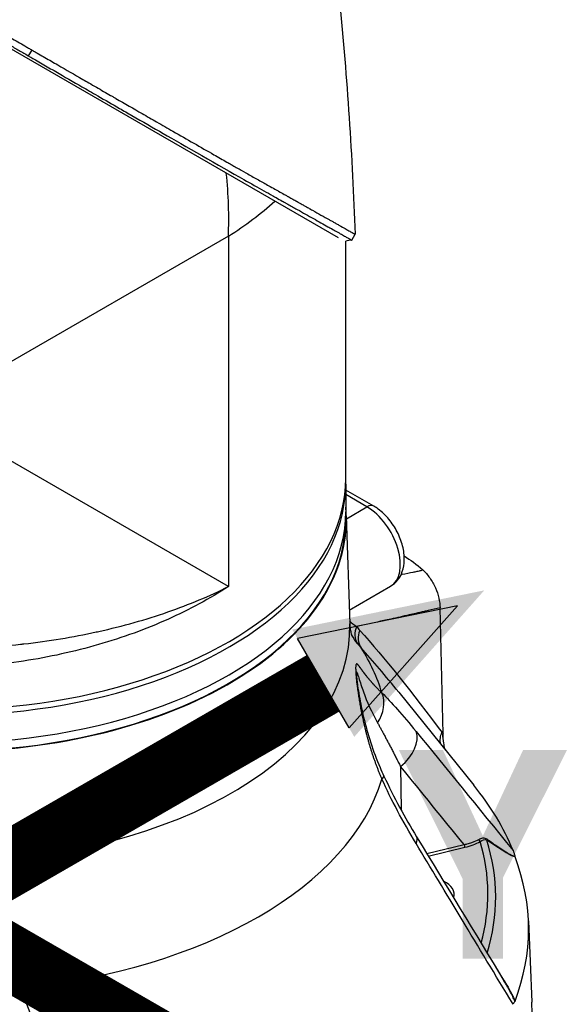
# Model space of a CAD drawing. Header units: millimetres. Extents: x 0 to 4378, y 0 to 2376.
# Tile 299 of 331: x 2720 to 2798, y 1085 to 1230. Entities that reach past the tile are written whole.
import ezdxf

# ---------------------------------------------------------------- set-up
doc = ezdxf.new("R2010")
doc.units = ezdxf.units.MM
doc.header["$LTSCALE"] = 0.2
doc.layers.add('01_Object Line', color=4, linetype='Continuous')
doc.layers.add('07_Special Line2', color=76, linetype='Continuous')
doc.layers.add('14_Mark', color=7, linetype='Continuous', true_color=0xe03c31)
doc.styles.add('Rainbow-5.0 Style', font='malgunsl.ttf')

# ---------------------------------------------------------------- blocks, each defined once
blk = doc.blocks.new('A$C6724399f_1')
for p, q in [((7.732759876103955, 192.7212172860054), (57.86856884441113, 163.775294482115)), ((12.3173237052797, 190.5382677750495), (12.81731359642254, 191.4042756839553)), ((45.22065795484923, 166.3879545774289), (45.22268636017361, 166.3891054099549)), ((41.71930008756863, 163.9650476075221), (-2.969848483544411, 138.1637556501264)), ((41.71930008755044, 163.9650476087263), (41.71930008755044, 112.3624636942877)), ((42.56801624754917, 164.5155804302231), (42.56801703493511, 164.515620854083)), ((59.87386267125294, 163.4118653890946), (60.37372654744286, 164.2776550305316)), ((58.99999999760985, 128.2841470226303), (58.99999999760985, 163.2701243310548)), ((41.71930008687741, 112.3624636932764), (-2.969848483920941, 138.1637556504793)), ((58.99999999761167, 127.4676504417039), (58.99999999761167, 122.1604226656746)), ((63.12468465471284, 124.201750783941), (58.99999999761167, 126.5831385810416)), ((62.12468465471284, 124.1026931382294), (58.99999999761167, 125.9067306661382)), ((59.09557904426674, 122.3538381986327), (62.12468465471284, 124.1026931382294)), ((59.08152003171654, 122.7921335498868), (59.59169331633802, 106.8872769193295)), ((59.52703205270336, 108.903117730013), (65.5996846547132, 112.4091653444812)), ((71.33211059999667, 108.8676945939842), (71.33211059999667, 108.8676368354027)), ((71.40533390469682, 108.8846961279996), (71.40533390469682, 108.8846383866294)), ((73.31876677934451, 90.67373655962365), (72.88828393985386, 109.2296516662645)), ((66.84048245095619, 107.8418147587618), (66.84031261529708, 107.8417167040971)), ((68.11477474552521, 108.1295681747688), (68.11477474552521, 108.129627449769)), ((68.92794754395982, 108.3145250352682), (68.92794754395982, 108.3145839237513)), ((69.28150093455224, 108.3952659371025), (69.28150093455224, 108.3953246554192)), ((66.70056118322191, 96.92188983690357), (66.70056118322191, 96.91272110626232)), ((66.80395053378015, 96.78484914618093), (77.85347397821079, 83.10836418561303)), ((73.16780081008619, 90.86783025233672), (73.27887333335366, 90.71861576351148)), ((73.33475470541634, 89.98457233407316), (73.31876677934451, 90.67373655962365)), ((67.05978453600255, 85.86284775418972), (67.1368478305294, 79.47637642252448)), ((67.15049613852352, 78.34529932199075), (67.15050255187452, 78.34476782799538)), ((70.9233974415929, 73.02883422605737), (76.426252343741, 74.34384642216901)), ((71.14948474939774, 72.6559783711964), (76.54101840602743, 73.94534375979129)), ((85.89080813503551, 63.1235802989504), (86.40380490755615, 51.13265336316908))]:
    blk.add_line(p, q)
for centre, major_axis, ratio, start_param, end_param in [((-2.390152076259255e-09, 188.051696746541), (-27.11738820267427, 52.44417063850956), 0.605881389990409, 3.955108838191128, 4.136535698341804), ((-2.390152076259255e-09, 188.051696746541), (58.97667815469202, 2.737738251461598), 0.6058813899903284, 5.469669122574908, 5.651095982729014), ((-2.38833308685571e-09, 127.4676504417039), (59, 4.512015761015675e-14), 0.5773502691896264, 4.084224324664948, 6.295170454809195), ((-2.390152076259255e-09, 128.2841470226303), (59.00000000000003, 4.789918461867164e-14), 0.5773502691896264, 4.101409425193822, 6.283185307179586), ((-2.38833308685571e-09, 123.3851675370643), (59, 3.684552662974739e-14), 0.5773502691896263, 3.998893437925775, 6.283185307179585), ((-2.384695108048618e-09, 122.1604226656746), (59.09165072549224, 8.743006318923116e-15), 0.5773502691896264, 4.745744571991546, 6.338887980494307), ((62.12468465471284, 122.4696999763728), (0.9999999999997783, 1.732050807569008), 0.5773502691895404, 0, 0.7853981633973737), ((62.12468465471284, 118.428041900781), (3.475000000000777, -6.018876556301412), 0.5773502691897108, 5.329070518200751e-15, 2.356194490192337), ((-2.38833308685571e-09, 122.1604226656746), (59, 6.632194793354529e-14), 0.5773502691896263, 3.973424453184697, 6.283185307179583), ((-75.63831595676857, 228.2460629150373), (164.5503253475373, -100.6016185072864), 0.3513291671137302, 5.967917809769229, 5.973856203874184), ((-2.384695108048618e-09, 113.1793488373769), (37.71289025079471, 4.371503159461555e-15), 0.5773502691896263, 6.153864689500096, 6.153883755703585), ((-2.384695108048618e-09, 113.5872085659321), (38.23469994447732, 2.498001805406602e-15), 0.5773502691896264, 6.146290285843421, 6.146308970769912), ((34.40609883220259, 108.14018498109), (-1.250000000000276, 2.165063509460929), 0.5773502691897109, 5.025229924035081, 5.025316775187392), ((34.19396679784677, 108.0177104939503), (-1.750000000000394, 3.031088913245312), 0.5773502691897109, 4.917579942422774, 4.917650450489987), ((34.19396679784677, 108.0177104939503), (-2.00000000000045, 3.4641016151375), 0.5773502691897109, 4.880125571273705, 4.880193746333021), ((34.68894154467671, 108.3034842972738), (1.050000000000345, -1.818653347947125), 0.5773502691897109, 4.14620330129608, 4.146208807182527), ((64.93279423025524, 108.6183525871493), (0.6147500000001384, -1.064778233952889), 0.5773502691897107, 5.930861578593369, 5.931149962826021), ((64.93279423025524, 108.6183525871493), (0.6147500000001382, -1.064778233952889), 0.5773502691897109, 6.276509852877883, 6.276797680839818), ((64.93279423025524, 108.6183525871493), (0.6250000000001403, -1.082531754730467), 0.577350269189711, 0.07044316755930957, 0.07063994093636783), ((65.07421558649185, 108.7000022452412), (-1.150000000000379, 1.991858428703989), 0.5773502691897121, 3.95299362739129, 3.953024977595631), ((-2.384695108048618e-09, 106.2501111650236), (59.60191148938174, 3.747002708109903e-15), 0.5773502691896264, 4.737196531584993, 6.301702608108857), ((63.19903909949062, 105.6702705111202), (-2.368057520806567, -1.841820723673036), 0.8707625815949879, 5.263420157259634, 6.210688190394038), ((63.67077750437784, 105.1066824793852), (-2.22816293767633, -2.008803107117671), 0.8804475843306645, 5.199810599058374, 6.167757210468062), ((82.56830777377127, 136.9198291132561), (-18.18327219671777, -36.02230437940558), 0.497436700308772, 6.048828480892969, 6.087912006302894), ((-9.949872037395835e-10, 90.34651612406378), (65.25560367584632, -2.882064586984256e-09), 0.577350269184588, 0.1694651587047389, 0.3520318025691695), ((55.74040607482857, 103.3111248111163), (-5.750000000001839, 9.959292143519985), 0.5773502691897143, 4.120411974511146, 4.120869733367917), ((60.09072566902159, 94.18795755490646), (3.558077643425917, 3.512845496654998), 0.7992260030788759, 4.95892938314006, 5.98241958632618), ((65.1470230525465, 88.4220775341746), (3.876821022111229, 3.157571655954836), 0.6386806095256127, 4.685765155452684, 6.08070992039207), ((77.87711637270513, 91.98797266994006), (0.7157014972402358, 7.510516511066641), 0.6063612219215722, 1.79805447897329, 1.81461233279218), ((75.92485365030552, 89.8810906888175), (2.407278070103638, 1.790254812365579), 0.8674130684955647, 2.140512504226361, 2.169895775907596), ((60.09072566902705, 82.31544204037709), (4.522968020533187, 2.13137520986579), 0.1368333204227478, 5.851521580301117, 6.2831813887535), ((60.09072566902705, 82.31544204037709), (4.522968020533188, 2.131375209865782), 0.1368333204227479, 6.283181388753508, 6.283188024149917), ((-2.383785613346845e-09, 90.34651612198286), (65.25560367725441, -6.96942503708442e-13), 0.5773502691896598, 4.881854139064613, 6.11372014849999), ((-2.895831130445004e-09, 62.14187100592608), (85.90660579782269, 1.048533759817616e-09), 0.5773502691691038, 0.2304668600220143, 0.4364521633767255), ((65.1470221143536, 72.91231069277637), (4.274898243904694, 2.593309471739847), 0.3496061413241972, 5.797005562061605, 6.282673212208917), ((65.1470221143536, 72.91231069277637), (4.274898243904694, 2.593309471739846), 0.3496061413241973, 6.282673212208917, 6.283178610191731), ((76.5410184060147, 74.19029273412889), (0.06977634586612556, -0.2917726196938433), 0.3124597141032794, 4.085306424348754, 5.629921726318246), ((57.50403603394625, 89.22284776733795), (23.2475358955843, -12.47741501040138), 0.4066503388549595, 5.854651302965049, 6.034691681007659), ((78.78959547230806, 75.04856021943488), (0.1491496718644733, -0.2602887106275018), 0.5751710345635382, 4.176187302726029, 5.499655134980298), ((-2.393790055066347e-09, 67.04690345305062), (79.92684109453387, 9.992007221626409e-15), 0.5773502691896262, 6.125546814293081, 6.452078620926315), ((-2.384695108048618e-09, 60.53964858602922), (83.02486869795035, 9.992007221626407e-15), 0.5773502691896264, 0.3126054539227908, 0.3126426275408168), ((79.98687268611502, 75.18747871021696), (-0.1705000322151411, -0.2468395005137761), 0.7301919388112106, 5.156942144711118, 5.894525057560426), ((-2.393790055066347e-09, 66.60940941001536), (81.07590775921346, 1.249000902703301e-14), 0.5773502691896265, 6.106072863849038, 6.46354549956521), ((-2.384695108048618e-09, 61.89871787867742), (85.91700522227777, 6.744604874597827e-14), 0.5773502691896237, 6.067398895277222, 6.498971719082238), ((70.71067811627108, 67.0469034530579), (4.250000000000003, 6.245004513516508e-16), 0.5773502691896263, 6.069624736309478, 7.169765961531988), ((10.28190004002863, 53.55830315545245), (-4.563237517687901, -2.043737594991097), 0.1232512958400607, 0.6512047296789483, 1.674694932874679), ((-2.384695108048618e-09, 49.90047525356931), (-86.43015846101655, -1.077263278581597e-14), 0.5773502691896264, 6.258490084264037, 9.449473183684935)]:
    blk.add_ellipse(centre, major_axis=major_axis, ratio=ratio, start_param=start_param, end_param=end_param)
for points, knots in [([(54.83173564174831, 226.5361715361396), (54.83522550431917, 226.5107265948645), (54.83883813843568, 226.4843776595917), (54.85289208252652, 226.381834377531), (54.86338375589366, 226.3051986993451), (54.90530312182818, 225.998663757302), (54.93663615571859, 225.768780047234), (55.06153900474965, 224.8493164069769), (55.15425005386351, 224.1598792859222), (55.52114588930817, 221.4028008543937), (55.78742406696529, 219.3365144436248), (56.81505065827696, 211.0779001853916), (57.50111988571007, 204.899266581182), (59.20251518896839, 187.1866398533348), (59.98155322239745, 175.6940803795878), (60.37372891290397, 164.2776655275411)], [0, 0, 0, 0, 0.00864042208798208, 0.00864042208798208, 0.03420166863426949, 0.03420166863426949, 0.1108854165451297, 0.1108854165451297, 0.340936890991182, 0.340936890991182, 1.03109806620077, 1.03109806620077, 3.101792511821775, 3.101792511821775, 6.985754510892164, 6.985754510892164, 6.985754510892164, 6.985754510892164]), ([(-33.71923525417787, 217.2462483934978), (-32.66008932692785, 216.6347412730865), (-31.56283003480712, 216.0005320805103), (-29.30356971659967, 214.6933843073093), (-28.14259589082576, 214.021001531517), (-26.1614498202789, 212.8727094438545), (-25.35876247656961, 212.4072447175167), (-23.46187089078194, 211.3067663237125), (-22.36222918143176, 210.6684822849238), (-20.61311072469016, 209.6527710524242), (-19.9738050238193, 209.2814688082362), (-18.59607593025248, 208.4811304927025), (-17.85671629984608, 208.0515283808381), (-15.13698848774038, 206.4711998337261), (-13.13832577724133, 205.3094339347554), (-7.124504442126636, 201.8143237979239), (-3.111214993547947, 199.4823435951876), (2.788468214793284, 196.0585739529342), (4.734958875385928, 194.9296772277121), (7.609901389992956, 193.2636570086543), (8.562490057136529, 192.711842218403), (9.978741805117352, 191.8917683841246), (10.44918096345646, 191.6194130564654), (11.15193973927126, 191.2126439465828), (11.3857091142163, 191.0773481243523), (12.00235445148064, 190.7204971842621), (12.28366152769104, 190.557743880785), (12.31732370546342, 190.5382677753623)], [0, 0, 0, 0, 0.4493563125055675, 0.4493563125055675, 0.8984674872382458, 0.8984674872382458, 1.197467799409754, 1.197467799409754, 1.595857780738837, 1.595857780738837, 1.823370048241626, 1.823370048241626, 2.08311788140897, 2.08311788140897, 2.775822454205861, 2.775822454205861, 4.159485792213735, 4.159485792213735, 4.850948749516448, 4.850948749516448, 5.197063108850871, 5.197063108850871, 5.370242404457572, 5.370242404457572, 5.456832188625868, 5.456832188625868, 5.599134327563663, 5.599134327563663, 5.599134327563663, 5.599134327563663]), ([(1.438893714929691, 197.9979657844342), (1.467638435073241, 197.9812842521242), (1.57206880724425, 197.9206820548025), (1.803637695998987, 197.7863068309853), (1.894747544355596, 197.7334392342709), (2.167940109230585, 197.5749198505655), (2.349887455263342, 197.4693507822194), (2.895157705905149, 197.1529975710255), (3.257887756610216, 196.9425744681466), (4.343376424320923, 196.3129615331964), (5.062916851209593, 195.8957133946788), (6.257477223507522, 195.2032556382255), (6.733442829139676, 194.9273341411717), (7.682437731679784, 194.3773441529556), (8.15544748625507, 194.1033542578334), (9.33286097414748, 193.4213402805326), (10.0355929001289, 193.0143520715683), (11.08349226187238, 192.407696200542), (11.43177481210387, 192.206098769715), (11.95258041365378, 191.9046782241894), (12.1259132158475, 191.8043668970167), (12.38550140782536, 191.6541458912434), (12.4719622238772, 191.6041132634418), (12.58080820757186, 191.541128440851), (12.80001833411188, 191.4142833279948), (12.81731359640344, 191.4042756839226)], [-1.054271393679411, -1.054271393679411, -1.054271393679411, -1.054271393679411, -1.01601116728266, -1.01601116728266, -0.991173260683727, -0.991173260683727, -0.9414978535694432, -0.9414978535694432, -0.842144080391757, -0.842144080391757, -0.643563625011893, -0.643563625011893, -0.5113721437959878, -0.5113721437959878, -0.3790245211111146, -0.3790245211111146, -0.1803343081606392, -0.1803343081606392, -0.0809759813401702, -0.0809759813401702, -0.0312964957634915, -0.0312964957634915, -0.006456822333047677, -0.006456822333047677, -7.474296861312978e-07, -7.474296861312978e-07, -7.474296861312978e-07, -7.474296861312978e-07]), ([(12.31732370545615, 190.5382677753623), (12.3640895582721, 190.5112100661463), (12.77019075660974, 190.2762400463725), (13.65680823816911, 189.7634084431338), (13.98978495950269, 189.5708377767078), (14.98520811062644, 188.9952426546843), (15.64489125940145, 188.6139096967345), (17.61282106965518, 187.4767259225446), (18.90879994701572, 186.7281470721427), (20.53939679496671, 185.787334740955), (20.89715797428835, 185.5808806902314), (21.67026980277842, 185.1346479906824), (22.0810505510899, 184.8976725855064), (23.5822047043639, 184.0321529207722), (24.6544887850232, 183.4141803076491), (26.30963756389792, 182.4609959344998), (26.90851727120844, 182.1162290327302), (29.08549575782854, 180.8634288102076), (30.6334197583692, 179.9735452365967), (35.09877732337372, 177.4095424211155), (40.40387346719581, 174.3698161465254), (45.06127738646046, 171.7359776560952), (46.03699490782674, 171.18601901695), (47.40261733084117, 170.4199414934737), (47.83800715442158, 170.1764643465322), (48.42236431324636, 169.8489850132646), (48.58515659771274, 169.7577430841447), (49.05957278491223, 169.4920692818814), (49.36331667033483, 169.3219363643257), (49.7499848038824, 169.1054199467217), (49.84008455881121, 169.0549356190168), (49.99267392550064, 168.9695199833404), (50.05403741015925, 168.9351224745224), (50.17380858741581, 168.8680921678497), (50.23183281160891, 168.8355008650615), (50.34774209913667, 168.7703328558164), (50.40773381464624, 168.7366018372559), (50.69735418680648, 168.5737672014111), (50.92392029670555, 168.446383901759), (51.38629367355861, 168.1864017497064), (51.62116798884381, 168.0543282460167), (52.28100389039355, 167.6832935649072), (52.69552408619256, 167.4501897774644), (53.49187474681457, 167.0023157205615), (53.87380830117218, 166.7874990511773), (54.6264402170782, 166.3641835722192), (54.99462419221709, 166.1568707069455), (55.71083561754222, 165.7539083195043), (56.0587070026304, 165.5583401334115), (56.5571053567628, 165.2774438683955), (56.72299308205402, 165.1839190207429), (57.1540539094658, 164.9413473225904), (57.40392737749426, 164.8005335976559), (57.90336551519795, 164.5191823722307), (58.14661382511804, 164.3821158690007), (58.58318767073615, 164.1361537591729), (58.77747247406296, 164.0267058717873), (59.11439053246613, 163.8368755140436), (59.25923713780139, 163.7553365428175), (59.6178775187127, 163.5535492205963), (59.77308277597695, 163.4666100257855), (59.86172107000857, 163.4178629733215), (59.87365702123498, 163.4115157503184), (59.87384879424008, 163.4118618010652)], [9.99561447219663e-07, 9.99561447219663e-07, 9.99561447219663e-07, 9.99561447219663e-07, 0.01748957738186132, 0.01748957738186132, 0.02806413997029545, 0.02806413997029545, 0.04920444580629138, 0.04920444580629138, 0.09158329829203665, 0.09158329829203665, 0.1038290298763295, 0.1038290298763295, 0.1177045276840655, 0.1177045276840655, 0.154892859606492, 0.154892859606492, 0.1762616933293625, 0.1762616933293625, 0.2332292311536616, 0.2332292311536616, 0.3447473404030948, 0.3447473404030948, 0.3768428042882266, 0.3768428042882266, 0.3928613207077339, 0.3928613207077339, 0.3992060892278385, 0.3992060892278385, 0.4115741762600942, 0.4115741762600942, 0.415343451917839, 0.415343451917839, 0.4181397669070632, 0.4181397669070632, 0.4207137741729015, 0.4207137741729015, 0.4231441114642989, 0.4231441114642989, 0.4328040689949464, 0.4328040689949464, 0.4431450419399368, 0.4431450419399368, 0.4624047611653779, 0.4624047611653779, 0.4815797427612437, 0.4815797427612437, 0.5018181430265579, 0.5018181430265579, 0.5229617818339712, 0.5229617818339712, 0.5340034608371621, 0.5340034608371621, 0.5527187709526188, 0.5527187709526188, 0.5738832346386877, 0.5738832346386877, 0.5945830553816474, 0.5945830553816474, 0.6145009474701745, 0.6145009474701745, 0.6528362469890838, 0.6528362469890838, 0.6664979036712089, 0.6664979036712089, 0.6664979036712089, 0.6664979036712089]), ([(12.81731359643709, 191.4042756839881), (12.83335594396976, 191.3949936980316), (13.03630610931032, 191.2775749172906), (13.13604372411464, 191.2198742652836), (13.21562546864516, 191.1738369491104), (13.45418980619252, 191.0358369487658), (13.61299619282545, 190.9439811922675), (14.08870000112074, 190.6688287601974), (14.40483415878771, 190.4859913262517), (15.35013903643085, 189.9393589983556), (15.97684778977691, 189.5770749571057), (17.84563278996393, 188.4970914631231), (19.07442825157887, 187.7871167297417), (20.57776512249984, 186.9197214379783), (20.87565943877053, 186.7478152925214), (21.55043289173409, 186.358339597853), (21.93196034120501, 186.1382982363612), (23.00373294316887, 185.519492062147), (23.70235799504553, 185.1173362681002), (24.53314557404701, 184.6384661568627), (24.67048939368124, 184.5592466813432), (24.93065908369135, 184.4092973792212), (25.05324442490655, 184.3386696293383), (26.482792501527, 183.5150975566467), (27.76665557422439, 182.775932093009), (29.74730246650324, 181.6366629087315), (30.45913079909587, 181.2273810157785), (31.96844464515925, 180.3600539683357), (32.7636836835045, 179.903377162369), (35.64030648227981, 178.2524729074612), (37.66071078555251, 177.095196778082), (40.24898696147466, 175.6170955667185), (40.88378456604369, 175.2550236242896), (41.60392085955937, 174.8446562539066), (41.69616046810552, 174.7921077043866), (41.85700909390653, 174.7005079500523), (41.93052842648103, 174.6585500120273), (42.07732482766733, 174.5750571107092), (42.15257128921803, 174.5322890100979), (42.32709734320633, 174.4331580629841), (42.42254735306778, 174.3789170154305), (42.59210578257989, 174.2828407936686), (42.66268320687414, 174.2428587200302), (42.83660568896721, 174.1442040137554), (42.94016529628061, 174.085407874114), (43.12853957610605, 173.9786541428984), (43.21369978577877, 173.9304200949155), (43.73755043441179, 173.6336121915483), (44.16670378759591, 173.3906314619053), (45.13010914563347, 172.8458746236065), (45.65704016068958, 172.5484388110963), (46.6836894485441, 171.9701422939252), (47.18307309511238, 171.6894172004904), (47.97068767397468, 171.2479911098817), (48.27143965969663, 171.0797251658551), (48.63059416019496, 170.8785234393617), (48.69690367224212, 170.8413804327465), (48.88302074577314, 170.7371525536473), (49.00213017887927, 170.6703257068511), (49.40574317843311, 170.4441480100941), (49.68521642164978, 170.2877356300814), (50.10134065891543, 170.0546536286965), (50.24560830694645, 169.973927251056), (50.43574971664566, 169.8673913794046), (50.48499776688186, 169.8398344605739), (50.55945408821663, 169.7981911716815), (50.5839973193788, 169.7844392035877), (50.66418453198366, 169.7395151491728), (50.72032534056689, 169.7079879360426), (50.86040402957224, 169.6292753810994), (50.9470365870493, 169.5805187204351), (51.13856234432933, 169.4728433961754), (51.24011564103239, 169.4157811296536), (51.43891960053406, 169.3039726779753), (51.53622878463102, 169.2492348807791), (51.66629077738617, 169.1761701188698), (51.69777367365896, 169.1584968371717), (51.81029807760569, 169.0953192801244), (51.89302256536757, 169.0485843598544), (52.09918745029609, 168.9324713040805), (52.21550627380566, 168.8675411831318), (52.41715763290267, 168.7545481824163), (52.50229445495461, 168.7064725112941), (52.67029049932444, 168.6113359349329), (52.75480143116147, 168.5634923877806), (52.97109568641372, 168.441848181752), (53.10031876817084, 168.3698600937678), (53.32381320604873, 168.244268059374), (53.41575966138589, 168.192359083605), (53.57671586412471, 168.1016690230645), (53.64490634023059, 168.0634161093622), (53.74781702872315, 168.0055888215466), (53.78243263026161, 167.9861290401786), (53.9151021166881, 167.9115235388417), (54.01227362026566, 167.8568349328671), (54.54270715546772, 167.5585757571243), (54.95742958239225, 167.3252795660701), (55.77711872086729, 166.8639216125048), (56.18029821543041, 166.6372111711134), (56.70543593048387, 166.3416070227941), (56.84934538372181, 166.2606103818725), (57.05700360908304, 166.1434166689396), (57.12364257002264, 166.1058721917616), (57.34506821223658, 165.9811991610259), (57.49714838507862, 165.8955738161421), (57.79343884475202, 165.7287291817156), (57.93878398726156, 165.6468553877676), (58.3814125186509, 165.3974289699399), (58.65720983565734, 165.2420760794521), (59.10735232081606, 164.9884271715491), (59.29097964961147, 164.8849085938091), (59.64499593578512, 164.6855154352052), (59.80829977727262, 164.5935230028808), (60.04909950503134, 164.458111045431), (60.13727497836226, 164.4085965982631), (60.31633139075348, 164.3084246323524), (60.37384108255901, 164.276628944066), (60.37381648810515, 164.2776065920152)], [-6.229961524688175, -6.229961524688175, -6.229961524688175, -6.229961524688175, -6.227864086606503, -6.227864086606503, -6.219552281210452, -6.219552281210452, -6.20292896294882, -6.20292896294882, -6.169680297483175, -6.169680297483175, -6.103208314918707, -6.103208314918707, -5.970065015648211, -5.970065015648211, -5.937452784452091, -5.937452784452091, -5.89534623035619, -5.89534623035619, -5.81611940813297, -5.81611940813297, -5.800362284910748, -5.800362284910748, -5.786281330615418, -5.786281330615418, -5.63588690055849, -5.63588690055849, -5.550127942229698, -5.550127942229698, -5.451964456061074, -5.451964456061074, -5.190409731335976, -5.190409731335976, -5.103809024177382, -5.103809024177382, -5.091040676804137, -5.091040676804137, -5.081268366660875, -5.081268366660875, -5.070806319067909, -5.070806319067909, -5.05710139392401, -5.05710139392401, -5.047415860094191, -5.047415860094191, -5.032992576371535, -5.032992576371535, -5.021064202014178, -5.021064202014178, -4.959513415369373, -4.959513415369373, -4.879661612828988, -4.879661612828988, -4.798865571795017, -4.798865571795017, -4.746912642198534, -4.746912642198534, -4.735038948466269, -4.735038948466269, -4.713278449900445, -4.713278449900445, -4.660559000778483, -4.660559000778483, -4.631405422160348, -4.631405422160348, -4.62096207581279, -4.62096207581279, -4.615809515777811, -4.615809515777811, -4.603824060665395, -4.603824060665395, -4.585775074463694, -4.585775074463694, -4.565126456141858, -4.565126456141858, -4.54506104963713, -4.54506104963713, -4.538128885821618, -4.538128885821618, -4.518661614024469, -4.518661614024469, -4.489930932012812, -4.489930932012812, -4.468033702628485, -4.468033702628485, -4.446172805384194, -4.446172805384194, -4.412021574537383, -4.412021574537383, -4.387420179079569, -4.387420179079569, -4.36864402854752, -4.36864402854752, -4.359075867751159, -4.359075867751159, -4.331844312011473, -4.331844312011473, -4.208918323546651, -4.208918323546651, -4.07624485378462, -4.07624485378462, -4.023994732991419, -4.023994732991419, -3.998903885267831, -3.998903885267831, -3.939655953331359, -3.939655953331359, -3.878964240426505, -3.878964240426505, -3.746370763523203, -3.746370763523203, -3.637172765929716, -3.637172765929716, -3.509454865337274, -3.509454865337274, -3.406658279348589, -3.406658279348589, -3.23886791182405, -3.23886791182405, -3.23886791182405, -3.23886791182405]), ([(65.5996846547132, 112.4091653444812), (65.99987127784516, 112.6402131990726), (66.35298670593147, 112.9488292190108), (66.94485791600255, 113.6825310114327), (67.17118006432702, 114.1126538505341), (67.52141899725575, 115.1071025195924), (67.60981185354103, 115.6795782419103), (67.63913031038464, 116.9482890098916), (67.54601253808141, 117.6489287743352), (67.18658016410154, 119.0515329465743), (66.91475395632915, 119.7530411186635), (66.23010153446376, 121.0794012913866), (65.81933888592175, 121.7047523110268), (64.88246845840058, 122.8399117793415), (64.35630775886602, 123.3491997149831), (63.56948634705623, 123.9273322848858), (63.35051600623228, 124.0713669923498), (63.12468465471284, 124.201750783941)], [2.35619449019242, 2.35619449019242, 2.35619449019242, 2.35619449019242, 2.575474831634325, 2.575474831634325, 2.815685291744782, 2.815685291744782, 3.115266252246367, 3.115266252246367, 3.475847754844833, 3.475847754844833, 3.845558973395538, 3.845558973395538, 4.21006794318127, 4.21006794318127, 4.576895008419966, 4.576895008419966, 4.71238898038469, 4.71238898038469, 4.71238898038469, 4.71238898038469]), ([(67.15654872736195, 114.1376803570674), (67.20863337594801, 114.1481033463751), (67.26068539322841, 114.1585219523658), (67.3127047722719, 114.1689361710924), (67.86251266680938, 114.2790070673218), (68.40867386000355, 114.3885875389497), (68.95118113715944, 114.4976724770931), (69.03351001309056, 114.5142267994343), (69.11587648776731, 114.5306625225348), (69.19845828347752, 114.5468187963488), (69.41505903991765, 114.5891944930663), (69.62835750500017, 114.6339864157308), (69.84267497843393, 114.6771594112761)], [0.7851306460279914, 0.7851306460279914, 0.7851306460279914, 0.7851306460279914, 0.7974935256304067, 0.7974935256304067, 0.7974935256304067, 0.9281603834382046, 0.9281603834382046, 0.9281603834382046, 0.9479898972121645, 0.9479898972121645, 0.9479898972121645, 1, 1, 1, 1]), ([(70.34263064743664, 114.8202920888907), (70.70598656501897, 114.4835942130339), (71.05194617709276, 114.0811514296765), (71.68305735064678, 113.1884954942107), (71.96754644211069, 112.6907902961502), (72.41532884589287, 111.6796683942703), (72.58163119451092, 111.1677824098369), (72.8102468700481, 110.1756743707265), (72.8751228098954, 109.685506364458), (72.888174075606, 109.2296865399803)], [-0.6621411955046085, -0.6621411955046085, -0.6621411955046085, -0.6621411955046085, -0.500004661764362, -0.500004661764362, -0.330185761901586, -0.330185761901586, -0.1648010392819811, -0.1648010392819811, -7.303728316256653e-06, -7.303728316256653e-06, -7.303728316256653e-06, -7.303728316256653e-06]), ([(41.71930008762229, 112.3624636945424), (38.99573942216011, 110.587107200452), (36.01279580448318, 108.9646436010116), (32.79886064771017, 107.5235373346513), (29.6071513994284, 106.0923970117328), (26.14654486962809, 104.8276425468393), (22.59683805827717, 103.8015531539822), (19.03477180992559, 102.7718911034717), (15.36386825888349, 101.9667512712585), (11.58442441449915, 101.3833174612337), (7.804980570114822, 100.7998836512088), (3.902240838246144, 100.4451592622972), (0.05819792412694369, 100.3297449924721), (-3.787774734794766, 100.2142727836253), (-7.616840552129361, 100.3310185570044), (-11.42837630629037, 100.6828742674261), (-15.23608712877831, 101.0343768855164), (-18.94795770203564, 101.6172921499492), (-22.49764367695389, 102.4099816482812), (-24.33385506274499, 102.8200307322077), (-26.13917691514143, 103.2894397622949), (-27.90142520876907, 103.8154801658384)], [0, 0, 0, 0, 0.06271685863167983, 0.06271685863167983, 0.06271685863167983, 0.125, 0.125, 0.125, 0.1875, 0.1875, 0.1875, 0.25, 0.25, 0.25, 0.312531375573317, 0.312531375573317, 0.312531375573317, 0.375, 0.375, 0.375, 0.4073142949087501, 0.4073142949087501, 0.4073142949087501, 0.4073142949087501]), ([(-24.24656182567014, 105.9256058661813), (-24.07727291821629, 105.8847968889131), (-23.9077271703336, 105.8444556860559), (-23.7379349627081, 105.8045842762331), (-23.61844453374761, 105.7765249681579), (-23.49882345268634, 105.7486963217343), (-23.37907526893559, 105.7210991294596), (-19.69582743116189, 104.8722570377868), (-15.84040404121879, 104.22909368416), (-11.89410592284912, 103.8096934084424), (-8.147712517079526, 103.4115383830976), (-4.390295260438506, 103.2193055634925), (-0.6316899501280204, 103.2209569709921), (-0.4517063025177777, 103.2210360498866), (-0.2717113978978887, 103.2215597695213), (-0.09170659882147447, 103.222526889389), (3.651992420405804, 103.2426408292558), (7.440971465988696, 103.4601713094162), (11.10737674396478, 103.8568158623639), (11.27601774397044, 103.8750600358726), (11.44440197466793, 103.8936843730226), (11.61251265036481, 103.9126869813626), (15.27501151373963, 104.3266822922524), (18.82487791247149, 104.9152222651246), (22.26325079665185, 105.6669970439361), (22.39323129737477, 105.695416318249), (22.52309626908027, 105.7240788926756), (22.65284387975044, 105.7529842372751), (26.1788673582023, 106.5385164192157), (29.61944066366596, 107.5100452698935), (32.80578453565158, 108.6155455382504), (35.99005966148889, 109.7203280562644), (38.96712596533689, 110.9747193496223), (41.71930008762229, 112.3624636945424)], [0.6220861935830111, 0.6220861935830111, 0.6220861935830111, 0.6220861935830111, 0.625, 0.625, 0.625, 0.6270505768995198, 0.6270505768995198, 0.6270505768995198, 0.6901227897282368, 0.6901227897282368, 0.6901227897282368, 0.75, 0.75, 0.75, 0.7528672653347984, 0.7528672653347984, 0.7528672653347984, 0.8125, 0.8125, 0.8125, 0.8152428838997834, 0.8152428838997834, 0.8152428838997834, 0.875, 0.875, 0.875, 0.8772589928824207, 0.8772589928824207, 0.8772589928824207, 0.9386494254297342, 0.9386494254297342, 0.9386494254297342, 1, 1, 1, 1]), ([(72.888174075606, 109.2296865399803), (72.30456374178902, 109.0940722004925), (71.72082436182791, 108.957753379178), (71.13730097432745, 108.8225068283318), (70.93940733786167, 108.7766398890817), (70.74153610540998, 108.7308810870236), (70.54368742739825, 108.685229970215), (70.12909682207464, 108.5895683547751), (69.71460131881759, 108.4943666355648), (69.30019603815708, 108.3995996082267), (68.98445922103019, 108.3273962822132), (68.66877477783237, 108.2554452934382), (68.35314099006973, 108.1837374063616), (67.44483959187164, 107.9773831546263), (66.53695468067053, 107.7730349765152), (65.62944562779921, 107.5704831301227), (65.28605664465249, 107.4938402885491), (64.94272113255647, 107.41745328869), (64.59943747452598, 107.3413140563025), (63.34890800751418, 107.0639505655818), (62.09906164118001, 106.7898558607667), (60.84981112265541, 106.5185935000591), (60.76411478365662, 106.4999853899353), (60.67842120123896, 106.4813906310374), (60.59285048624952, 106.462773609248)], [0, 0, 0, 0, 0.1421652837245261, 0.1421652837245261, 0.1421652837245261, 0.190378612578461, 0.190378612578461, 0.190378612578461, 0.2914093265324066, 0.2914093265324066, 0.2914093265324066, 0.368384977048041, 0.368384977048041, 0.368384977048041, 0.5898983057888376, 0.5898983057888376, 0.5898983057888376, 0.673715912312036, 0.673715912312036, 0.673715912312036, 0.979050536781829, 0.979050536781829, 0.979050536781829, 0.9999959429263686, 0.9999959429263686, 0.9999959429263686, 0.9999959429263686]), ([(59.59169331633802, 106.8872769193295), (59.59956403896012, 106.6419039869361), (59.62107334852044, 106.4018839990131), (59.68262541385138, 105.9661211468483), (59.72256856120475, 105.77051316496), (59.80291835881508, 105.4510975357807), (59.84318931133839, 105.327351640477), (59.8960899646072, 105.1819757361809), (59.91195388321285, 105.1473833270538), (59.91195388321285, 105.1473833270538)], [5.516304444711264, 5.516304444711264, 5.516304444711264, 5.516304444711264, 5.579158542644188, 5.579158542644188, 5.642012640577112, 5.642012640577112, 5.704866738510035, 5.704866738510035, 5.757961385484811, 5.757961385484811, 5.757961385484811, 5.757961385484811]), ([(60.5693919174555, 99.46147412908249), (60.56806600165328, 99.50282398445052), (60.56732741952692, 99.54071831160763), (60.56631883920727, 99.88132864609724), (60.61807018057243, 99.81284164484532), (60.75062968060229, 99.4658068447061), (60.83283268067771, 99.19306615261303), (61.11267610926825, 98.28848005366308), (61.33891754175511, 97.57837709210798), (62.13038281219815, 95.39821420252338), (62.80931012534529, 93.85003038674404), (63.68174013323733, 92.28754737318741)], [0.493064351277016, 0.493064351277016, 0.493064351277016, 0.493064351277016, 0.5, 0.5, 0.5625, 0.5625, 0.624999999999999, 0.624999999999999, 0.749999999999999, 0.749999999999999, 1, 1, 1, 1]), ([(60.56939191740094, 99.46147413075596), (60.56993466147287, 99.44454817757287), (60.57108441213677, 99.4167115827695), (60.57512452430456, 99.34263189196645), (60.57825448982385, 99.29378075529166), (60.58774076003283, 99.16476089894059), (60.59494514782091, 99.0788936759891), (60.61597218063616, 98.85205248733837), (60.63141524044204, 98.70375337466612), (60.67716210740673, 98.29949526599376), (60.71085652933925, 98.03464757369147), (60.81641433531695, 97.26907101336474), (60.89677789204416, 96.7584179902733), (61.16714376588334, 95.19839697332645), (61.3840702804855, 94.14555254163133), (62.23709833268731, 90.57356280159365), (63.03089366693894, 88.08210944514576), (64.22795596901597, 85.28535277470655), (64.41707395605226, 84.86404035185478), (64.6136928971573, 84.44681893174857)], [0, 0, 0, 0, 0.02027407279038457, 0.02027407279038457, 0.04346717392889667, 0.04346717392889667, 0.0760545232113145, 0.0760545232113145, 0.1255481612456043, 0.1255481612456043, 0.2081311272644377, 0.2081311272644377, 0.3631018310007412, 0.3631018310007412, 0.684164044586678, 0.684164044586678, 1.466210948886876, 1.466210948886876, 1.606267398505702, 1.606267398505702, 1.606267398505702, 1.606267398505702]), ([(72.98246609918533, 89.15127989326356), (72.9141590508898, 89.4397926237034), (72.89455284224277, 89.74616824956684), (72.93394350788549, 90.05014588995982), (72.97070941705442, 90.33386829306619), (73.052875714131, 90.61200720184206), (73.16780083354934, 90.86783024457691)], [0.4226079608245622, 0.4226079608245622, 0.4226079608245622, 0.4226079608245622, 0.7212539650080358, 0.7212539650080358, 0.7212539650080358, 1, 1, 1, 1]), ([(73.68129708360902, 88.27226535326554), (73.65647109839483, 88.35005491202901), (73.63320942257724, 88.42821508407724), (73.53727361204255, 88.77052178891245), (73.47860640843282, 89.03741362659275), (73.35187343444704, 89.75279518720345), (73.3069679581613, 90.19531558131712), (73.28494710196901, 90.59601586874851)], [1.21230792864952, 1.21230792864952, 1.21230792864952, 1.21230792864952, 1.23739034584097, 1.23739034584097, 1.321764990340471, 1.321764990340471, 1.465056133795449, 1.465056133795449, 1.465056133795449, 1.465056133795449]), ([(76.42625271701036, 74.34384651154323), (76.5454143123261, 74.36954167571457), (76.70241596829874, 74.40492812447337), (77.08780588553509, 74.50744318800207), (77.34631981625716, 74.58526657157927), (78.02968618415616, 74.82620376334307), (78.3590544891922, 74.98615836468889), (78.58469396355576, 75.10778972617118)], [0, 0, 0, 0, 0.249999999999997, 0.249999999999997, 0.499999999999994, 0.499999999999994, 0.9999999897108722, 0.9999999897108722, 0.9999999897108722, 0.9999999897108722]), ([(78.58469396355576, 75.10778972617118), (78.79918209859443, 75.22339830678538), (78.96899860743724, 75.29287967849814), (79.19032122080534, 75.31984220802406), (79.41164383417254, 75.34680473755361), (79.59474306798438, 75.3055750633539), (79.75082698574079, 75.19372119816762)], [0, 0, 0, 0, 0.5, 0.5, 0.5, 1, 1, 1, 1]), ([(79.7508269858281, 75.19372119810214), (80.22345090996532, 74.85502464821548), (80.66686957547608, 74.54328054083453), (81.07943100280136, 74.26070193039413), (81.2857117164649, 74.11941262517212), (81.48431025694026, 73.98540532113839), (81.67516087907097, 73.85872664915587), (81.77328105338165, 73.79359857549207), (81.87760510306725, 73.72494660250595), (81.98054131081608, 73.65759127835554), (82.07782324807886, 73.59393577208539), (82.1739410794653, 73.53140193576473), (82.2626616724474, 73.47380127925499), (82.56130785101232, 73.27990924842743), (82.79025530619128, 73.13293291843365), (83.0226515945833, 72.99910485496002), (83.0744381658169, 72.969282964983), (83.12646860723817, 72.93996687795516), (83.17923810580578, 72.91115331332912), (83.46881485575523, 72.75303662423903), (83.71254145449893, 72.64727497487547), (83.90362817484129, 72.58867693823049)], [0, 0, 0, 0, 0.25, 0.25, 0.25, 0.375, 0.375, 0.375, 0.4392650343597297, 0.4392650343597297, 0.4392650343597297, 0.5, 0.5, 0.5, 0.7044425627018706, 0.7044425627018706, 0.7044425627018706, 0.75, 0.75, 0.75, 0.9999999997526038, 0.9999999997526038, 0.9999999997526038, 0.9999999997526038]), ([(83.92444600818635, 72.51975700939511), (83.82074602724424, 72.54735017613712), (83.70425029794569, 72.58838956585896), (83.57510548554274, 72.64298466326), (83.51053300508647, 72.67028224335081), (83.44280174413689, 72.70097220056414), (83.37190406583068, 72.7350432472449), (83.30100638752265, 72.76911429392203), (83.20767668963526, 72.81679522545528), (83.1496231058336, 72.84741920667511), (83.12221130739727, 72.86187926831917), (83.09368881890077, 72.87715083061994), (83.06409112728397, 72.89318996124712), (82.96832294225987, 72.945087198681), (82.86072552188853, 73.00579878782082), (82.74169308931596, 73.07498481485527), (82.58587301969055, 73.16555316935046), (82.39072556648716, 73.28293202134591), (82.21458267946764, 73.39132825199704), (82.14728186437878, 73.4327443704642), (82.07892823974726, 73.47515116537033), (82.00958830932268, 73.51847007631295), (81.35300921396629, 73.92865640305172), (80.60320872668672, 74.4238409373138), (79.76078712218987, 75.00622738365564)], [1.43745142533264e-07, 1.43745142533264e-07, 1.43745142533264e-07, 1.43745142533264e-07, 0.125, 0.125, 0.125, 0.1875, 0.1875, 0.1875, 0.25, 0.25, 0.25, 0.2795113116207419, 0.2795113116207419, 0.2795113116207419, 0.375, 0.375, 0.375, 0.5, 0.5, 0.5, 0.547760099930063, 0.547760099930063, 0.547760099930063, 1, 1, 1, 1]), ([(83.63522269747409, 73.47169093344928), (83.6813607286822, 73.35816267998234), (83.72727111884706, 73.22544023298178), (83.81758906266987, 72.92698151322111), (83.86137285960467, 72.76330710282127), (83.90355079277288, 72.58899675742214)], [-0.1213984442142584, -0.1213984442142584, -0.1213984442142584, -0.1213984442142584, -0.06074723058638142, -0.06074723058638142, -6.147975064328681e-05, -6.147975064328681e-05, -6.147975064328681e-05, -6.147975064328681e-05]), ([(83.90362817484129, 72.58867693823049), (83.90682338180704, 72.57539266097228), (83.91014004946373, 72.56323118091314), (83.91714397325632, 72.54005720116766), (83.9208310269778, 72.52928306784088), (83.92444483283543, 72.51975818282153)], [-0.009683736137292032, -0.009683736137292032, -0.009683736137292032, -0.009683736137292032, -0.005063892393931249, -0.005063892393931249, -9.827162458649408e-07, -9.827162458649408e-07, -9.827162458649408e-07, -9.827162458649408e-07]), ([(81.17221310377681, 56.10700465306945), (81.36800856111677, 55.80633383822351), (81.5568666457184, 55.51218959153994), (81.73880363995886, 55.22462091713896), (81.8309066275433, 55.07904341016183), (81.9212428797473, 54.93513908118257), (82.00979659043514, 54.7929505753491), (82.01532787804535, 54.78406912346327), (82.02085247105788, 54.77519391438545), (82.02637032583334, 54.76632497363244), (82.12022683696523, 54.61546782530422), (82.19563655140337, 54.49343209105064), (82.30194700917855, 54.31949278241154), (82.6060606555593, 53.82191880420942), (82.85374541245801, 53.40067491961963), (83.06310175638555, 53.02567389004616), (83.14648819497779, 52.87631132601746), (83.22420935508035, 52.73423235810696), (83.29688254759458, 52.59735896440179), (83.42444857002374, 52.35709988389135), (83.51692207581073, 52.17615083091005), (83.61994419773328, 51.96105701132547), (83.72296619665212, 51.74596344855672), (83.82456671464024, 51.51821101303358), (83.92444600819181, 51.27768175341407)], [0.2587979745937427, 0.2587979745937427, 0.2587979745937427, 0.2587979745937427, 0.375000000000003, 0.375000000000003, 0.375000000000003, 0.4338256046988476, 0.4338256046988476, 0.4338256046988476, 0.437500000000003, 0.437500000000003, 0.437500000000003, 0.500000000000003, 0.500000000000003, 0.500000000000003, 0.6787886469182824, 0.6787886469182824, 0.6787886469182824, 0.750000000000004, 0.750000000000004, 0.750000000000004, 0.875000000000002, 0.875000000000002, 0.875000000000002, 0.9999998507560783, 0.9999998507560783, 0.9999998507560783, 0.9999998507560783]), ([(83.90362123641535, 51.24089008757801), (83.71110848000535, 51.7035011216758), (83.46391250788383, 52.20429866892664), (83.16882630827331, 52.74341149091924), (83.11781432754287, 52.83660870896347), (83.06961672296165, 52.92337888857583), (83.02248737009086, 53.00756626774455), (82.9333017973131, 53.1668788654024), (82.84756095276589, 53.31700009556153), (82.75114173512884, 53.4832851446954), (82.61431418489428, 53.71925859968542), (82.46197917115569, 53.97668427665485), (82.29344393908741, 54.25518674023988)], [3.003665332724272e-06, 3.003665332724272e-06, 3.003665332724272e-06, 3.003665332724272e-06, 0.249999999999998, 0.249999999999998, 0.249999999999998, 0.2932173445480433, 0.2932173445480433, 0.2932173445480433, 0.374999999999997, 0.374999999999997, 0.374999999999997, 0.491056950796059, 0.491056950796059, 0.491056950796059, 0.491056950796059]), ([(83.90362817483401, 51.24087341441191), (83.86152396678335, 51.21082968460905), (83.81781881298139, 51.16140732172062), (83.72748305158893, 51.01849983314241), (83.68146766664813, 50.92584299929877), (83.63522271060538, 50.81205160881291)], [-0.1212578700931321, -0.1212578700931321, -0.1212578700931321, -0.1212578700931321, -0.06073354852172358, -0.06073354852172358, -1.219072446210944e-08, -1.219072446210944e-08, -1.219072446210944e-08, -1.219072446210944e-08]), ([(83.92444483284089, 51.27768275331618), (83.92083138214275, 51.26817340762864), (83.91714469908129, 51.25983357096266), (83.91014076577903, 51.2474564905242), (83.90682372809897, 51.24311581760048), (83.90362817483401, 51.24087341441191)], [-0.009677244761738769, -0.009677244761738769, -0.009677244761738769, -0.009677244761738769, -0.004619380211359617, -0.004619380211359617, -3.186487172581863e-06, -3.186487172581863e-06, -3.186487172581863e-06, -3.186487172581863e-06])]:
    blk.add_open_spline(points, degree=3, knots=knots)
for points in [[(59.87384013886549, 163.4118532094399), (59.5796065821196, 163.3641920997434), (59.28531544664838, 163.3164604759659), (58.99097117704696, 163.2686580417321)], [(67.60873002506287, 116.8772713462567), (68.52532553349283, 116.2748551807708), (69.4415808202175, 115.6551056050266), (70.34263064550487, 114.8202920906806)], [(59.5781930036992, 107.3081545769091), (59.88072819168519, 106.9958501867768), (60.21723156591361, 106.7099773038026), (60.59280076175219, 106.462762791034)], [(60.59280081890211, 106.462762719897), (60.74603079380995, 106.2657557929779), (60.9033899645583, 106.0779274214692), (61.06454355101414, 105.8991792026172)], [(60.72103368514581, 103.9826471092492), (60.42545677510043, 104.3667760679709), (60.15022446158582, 104.7751838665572), (59.89033839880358, 105.2001788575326)], [(61.06454355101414, 105.8991792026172), (64.65645513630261, 101.9151052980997), (68.73933272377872, 96.83134582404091), (73.31876677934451, 90.67373655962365)], [(66.80635815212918, 96.78126655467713), (64.84867334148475, 99.2040796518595), (62.99816875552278, 101.3900058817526), (61.25374333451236, 103.337188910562)], [(64.32082443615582, 96.70065794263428), (65.71485632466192, 95.31937292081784), (67.37183872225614, 93.43992877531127), (69.35019130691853, 91.01722490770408)], [(69.35019132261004, 91.01722486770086), (73.6268354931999, 85.78001768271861), (78.38838823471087, 79.93149666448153), (83.63522263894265, 73.47169077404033)], [(76.42625271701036, 74.34384651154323), (73.30679084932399, 78.18570549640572), (70.18506620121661, 82.02567626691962), (67.05984007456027, 85.86277972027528)], [(64.61369483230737, 84.44681482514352), (66.09408242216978, 81.30506719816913), (67.72703201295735, 78.29965297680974), (69.42192664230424, 75.50561028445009)], [(69.35019130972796, 74.50679664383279), (67.3739721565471, 77.78223563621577), (65.71679947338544, 80.95844108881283), (64.3208244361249, 83.99237430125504)], [(69.43555013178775, 75.48197865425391), (73.7269508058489, 68.4078106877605), (78.01176465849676, 61.33180208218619), (82.29275815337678, 54.25477077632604)], [(83.63522265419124, 50.81205146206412), (78.39114950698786, 59.51574982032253), (73.6296052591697, 67.41398082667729), (69.35019130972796, 74.50679664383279)], [(78.78959364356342, 74.80361797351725), (79.12786196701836, 75.03495193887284), (79.47679262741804, 75.19049973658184), (79.76078712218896, 75.00622738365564)], [(11.00569646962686, 53.2108708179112), (12.43526463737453, 50.19633185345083), (13.55769767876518, 46.71139431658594), (14.29845029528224, 42.72265914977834)]]:
    blk.add_open_spline(points, degree=3)
blk.add_rational_spline([(64.32082444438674, 96.70065792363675), (63.19998535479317, 97.76304548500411), (62.35299408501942, 98.76381616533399), (61.381820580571, 100.0582110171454), (61.10815352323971, 100.4627263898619), (60.77342694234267, 100.8667007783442), (60.67588392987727, 100.9680642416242), (60.51943228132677, 100.9453414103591), (60.45891014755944, 100.8040788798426), (60.46103557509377, 99.81696981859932), (60.52267959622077, 99.0650169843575), (60.68215015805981, 97.61204475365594), (60.78248438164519, 96.87391846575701), (61.11812530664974, 94.71246183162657), (61.391605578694, 93.3130411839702), (62.36111349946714, 89.18590381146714), (63.20319189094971, 86.53325025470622), (64.32082444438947, 83.99237430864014)], [0.999999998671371, 0.999999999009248, 0.999999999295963, 0.999999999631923, 0.999999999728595, 0.999999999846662, 0.999999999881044, 0.999999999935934, 0.999999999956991, 0.999999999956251, 0.9999999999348, 0.999999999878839, 0.999999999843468, 0.999999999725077, 0.999999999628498, 0.999999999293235, 0.999999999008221, 0.999999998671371], degree=3, knots=[0, 0, 0, 0, 0.25, 0.25, 0.375, 0.375, 0.4375, 0.4375, 0.5, 0.5, 0.5625, 0.5625, 0.625, 0.625, 0.75, 0.75, 1, 1, 1, 1])
blk.add_rational_spline([(63.68174014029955, 92.28754738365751), (64.73694246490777, 90.3977273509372), (65.86983908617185, 88.21400436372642), (67.0597845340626, 85.86284791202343)], [1.00000000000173, 1.00000000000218, 1.00000000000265, 1.00000000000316], degree=3)
blk = doc.blocks.new('Blk$A46N0-6W24B')
at = {"layer": '07_Special Line2'}
blk.add_hatch(color=256, dxfattribs=at).paths.add_polyline_path([(41.63336265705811, 24.38859702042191), (26.9113045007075, 21.37594973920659), (31.66330450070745, 13.14524430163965)])
for p, q in [((39.57568629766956, 23.20059702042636), (27.30730450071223, 20.69005761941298)), ((31.26730450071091, 13.83113642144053), (39.57568629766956, 23.20059702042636)), ((31.26730450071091, 13.83113642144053), (27.30730450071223, 20.69005761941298))]:
    blk.add_line(p, q, dxfattribs=at)
at = {"layer": '07_Special Line2', "const_width": 4.999999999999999}
blk.add_lwpolyline([(29.28730450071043, 17.26059702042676), (-0.936982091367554, -0.1894029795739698)], dxfattribs=at)
at = {"layer": '14_Mark', "const_width": 4.999999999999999}
blk.add_lwpolyline([(29.28730450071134, -17.63940297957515), (-0.936982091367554, -0.1894029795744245)], dxfattribs=at)
at = {"layer": '07_Special Line2', "insert": (35.08044783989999, 4.127631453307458), "char_height": 16, "attachment_point": 4, "style": 'Rainbow-5.0 Style'}
blk.add_mtext('{\\fMalgun Gothic Semilight|b1|i0|c129|p50;Y}', dxfattribs=at)

msp = doc.modelspace()

# ---------------------------------------------------------------- block references
at = {"xscale": 1.92, "yscale": 1.92, "zscale": 1.92}
msp.add_blockref('Blk$A46N0-6W24B', (2708.215285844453, 1098.999435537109), dxfattribs=at)
at = {"layer": '01_Object Line'}
msp.add_blockref('A$C6724399f_1', (2708.753027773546, 1034.021405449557), dxfattribs=at)

doc.saveas('drawing.dxf')
